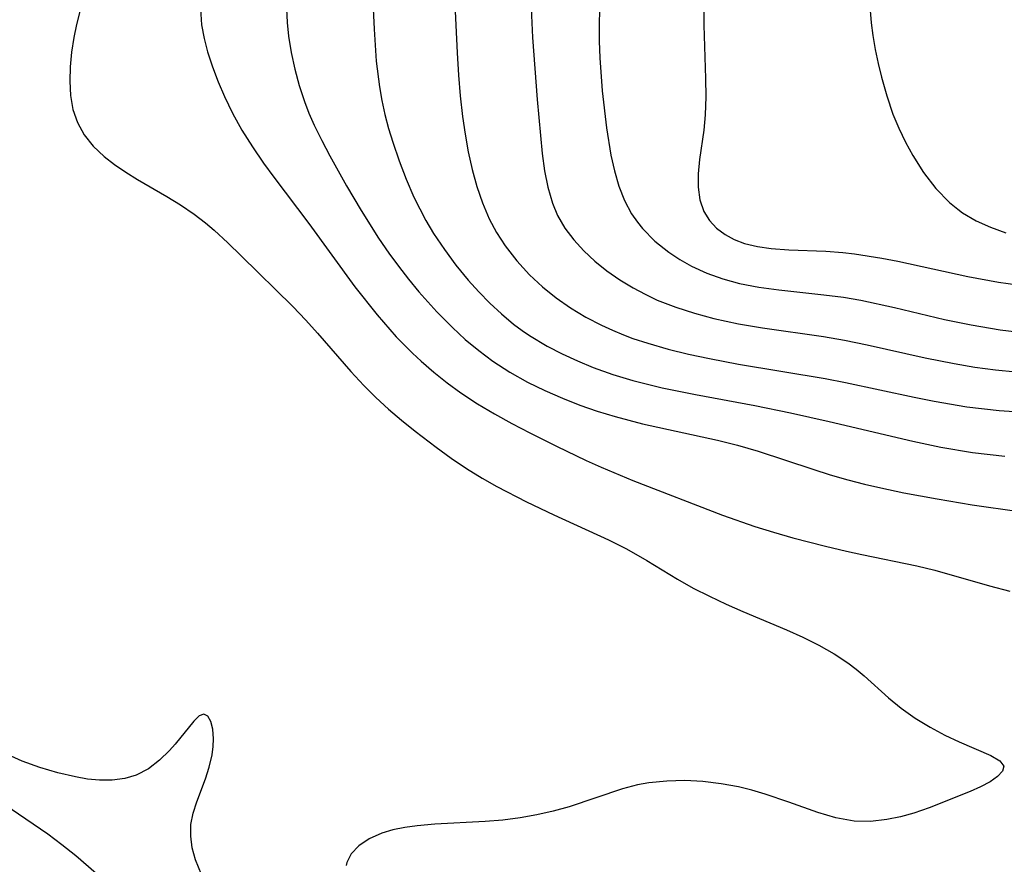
# Model space of a CAD drawing. Header units: metres. Extents: x 1073367 to 1082519, y 1569854 to 1574957.
# Tile 577 of 656: x 1078421 to 1078513, y 1573763 to 1573842. Entities that reach past the tile are written whole.
import ezdxf

# ---------------------------------------------------------------- set-up
doc = ezdxf.new("R2010")
doc.units = ezdxf.units.M
doc.layers.add('CGG_CurvaNivelLidar_v1', color=253, linetype='Continuous', lineweight=30)

msp = doc.modelspace()

# ---------------------------------------------------------------- linework, layer by layer
at = {"layer": 'CGG_CurvaNivelLidar_v1'}
for p, q in [((1078461.6592, 1573847.0471, 73.5), (1078462.0339, 1573839.3957, 73.5)), ((1078468.9351, 1573844.2635, 74), (1078469.0935, 1573840.8096, 74)), ((1078438.0102, 1573843.5078, 72), (1078438.1188, 1573842.0075, 72)), ((1078446.0648, 1573843.4985, 72.5), (1078446.1254, 1573842.2283, 72.5)), ((1078454.1729, 1573843.4932, 73), (1078454.2537, 1573841.591, 73)), ((1078475.3528, 1573843.4844, 74.5), (1078475.3126, 1573841.9807, 74.5)), ((1078485.1234, 1573843.4964, 75), (1078485.108, 1573841.9745, 75)), ((1078500.673, 1573843.3604, 75.5), (1078500.7767, 1573842.1963, 75.5)), ((1078426.7422, 1573843.2659, 71.5), (1078426.4217, 1573842.0474, 71.5)), ((1078426.4217, 1573842.0474, 71.5), (1078426.1632, 1573840.8292, 71.5)), ((1078438.1188, 1573842.0075, 72), (1078438.3499, 1573840.7398, 72)), ((1078446.1254, 1573842.2283, 72.5), (1078446.2597, 1573840.9615, 72.5)), ((1078454.2537, 1573841.591, 73), (1078454.4671, 1573838.6127, 73)), ((1078475.3126, 1573841.9807, 74.5), (1078475.3268, 1573840.4733, 74.5)), ((1078485.108, 1573841.9745, 75), (1078485.2825, 1573836.9839, 75)), ((1078500.7767, 1573842.1963, 75.5), (1078500.9291, 1573841.024, 75.5)), ((1078426.1632, 1573840.8292, 71.5), (1078425.9478, 1573839.4437, 71.5)), ((1078438.3499, 1573840.7398, 72), (1078438.6793, 1573839.4785, 72)), ((1078446.2597, 1573840.9615, 72.5), (1078446.5085, 1573839.4063, 72.5)), ((1078469.0935, 1573840.8096, 74), (1078469.5247, 1573835.0298, 74)), ((1078500.9291, 1573841.024, 75.5), (1078501.1534, 1573839.713, 75.5)), ((1078475.3268, 1573840.4733, 74.5), (1078475.3862, 1573838.9233, 74.5)), ((1078501.1534, 1573839.713, 75.5), (1078501.4262, 1573838.4022, 75.5)), ((1078425.9478, 1573839.4437, 71.5), (1078425.8191, 1573838.0757, 71.5)), ((1078438.6793, 1573839.4785, 72), (1078439.1306, 1573838.0776, 72)), ((1078446.5085, 1573839.4063, 72.5), (1078446.8402, 1573837.8611, 72.5)), ((1078462.0339, 1573839.3957, 73.5), (1078462.1549, 1573837.2853, 73.5)), ((1078475.3862, 1573838.9233, 74.5), (1078475.6089, 1573835.8331, 74.5)), ((1078425.8191, 1573838.0757, 71.5), (1078425.7815, 1573836.7368, 71.5)), ((1078439.1306, 1573838.0776, 72), (1078439.6564, 1573836.6827, 72)), ((1078446.8402, 1573837.8611, 72.5), (1078447.2522, 1573836.3311, 72.5)), ((1078454.4671, 1573838.6127, 73), (1078454.752, 1573836.2184, 73)), ((1078501.4262, 1573838.4022, 75.5), (1078501.7394, 1573837.0958, 75.5)), ((1078462.1549, 1573837.2853, 73.5), (1078462.3074, 1573835.3533, 73.5)), ((1078485.2825, 1573836.9839, 75), (1078485.3024, 1573835.2777, 75)), ((1078501.7394, 1573837.0958, 75.5), (1078502.2205, 1573835.3567, 75.5)), ((1078425.7815, 1573836.7368, 71.5), (1078425.8547, 1573835.3804, 71.5)), ((1078439.6564, 1573836.6827, 72), (1078440.2497, 1573835.2988, 72)), ((1078447.2522, 1573836.3311, 72.5), (1078447.7472, 1573834.8225, 72.5)), ((1078454.752, 1573836.2184, 73), (1078454.9748, 1573834.9126, 73)), ((1078425.8547, 1573835.3804, 71.5), (1078426.0819, 1573834.0826, 71.5)), ((1078440.2497, 1573835.2988, 72), (1078441.0062, 1573833.7458, 72)), ((1078462.3074, 1573835.3533, 73.5), (1078462.5194, 1573833.4337, 73.5)), ((1078469.5247, 1573835.0298, 74), (1078469.9941, 1573829.9586, 74)), ((1078475.6089, 1573835.8331, 74.5), (1078476.0014, 1573832.3537, 74.5)), ((1078485.3024, 1573835.2777, 75), (1078485.2394, 1573833.5926, 75)), ((1078502.2205, 1573835.3567, 75.5), (1078502.7948, 1573833.6529, 75.5)), ((1078426.0819, 1573834.0826, 71.5), (1078426.5056, 1573832.8547, 71.5)), ((1078447.7472, 1573834.8225, 72.5), (1078448.1599, 1573833.7518, 72.5)), ((1078454.9748, 1573834.9126, 73), (1078455.2542, 1573833.6209, 73)), ((1078441.0062, 1573833.7458, 72), (1078441.8988, 1573832.1555, 72)), ((1078448.1599, 1573833.7518, 72.5), (1078448.6594, 1573832.6116, 72.5)), ((1078455.2542, 1573833.6209, 73), (1078455.605, 1573832.3123, 73)), ((1078462.5194, 1573833.4337, 73.5), (1078462.7681, 1573831.761, 73.5)), ((1078485.2394, 1573833.5926, 75), (1078485.0964, 1573832.1508, 75)), ((1078502.7948, 1573833.6529, 75.5), (1078503.3439, 1573832.3224, 75.5)), ((1078426.5056, 1573832.8547, 71.5), (1078427.1306, 1573831.7211, 71.5)), ((1078448.6594, 1573832.6116, 72.5), (1078449.3595, 1573831.1756, 72.5)), ((1078455.605, 1573832.3123, 73), (1078456.0066, 1573831.0167, 73)), ((1078476.0014, 1573832.3537, 74.5), (1078476.4238, 1573829.809, 74.5)), ((1078503.3439, 1573832.3224, 75.5), (1078503.9662, 1573831.0312, 75.5)), ((1078427.1306, 1573831.7211, 71.5), (1078427.9891, 1573830.6558, 71.5)), ((1078441.8988, 1573832.1555, 72), (1078442.8769, 1573830.5999, 72)), ((1078462.7681, 1573831.761, 73.5), (1078463.0757, 1573830.1072, 73.5)), ((1078485.0964, 1573832.1508, 75), (1078484.7177, 1573829.3895, 75)), ((1078427.9891, 1573830.6558, 71.5), (1078429.0163, 1573829.6889, 71.5)), ((1078442.8769, 1573830.5999, 72), (1078443.9219, 1573829.075, 72)), ((1078449.3595, 1573831.1756, 72.5), (1078450.1088, 1573829.7549, 72.5)), ((1078456.0066, 1573831.0167, 73), (1078456.6037, 1573829.2858, 73)), ((1078503.9662, 1573831.0312, 75.5), (1078504.6536, 1573829.7837, 75.5)), ((1078429.0163, 1573829.6889, 71.5), (1078429.9866, 1573828.9275, 71.5)), ((1078450.1088, 1573829.7549, 72.5), (1078451.6923, 1573826.9383, 72.5)), ((1078463.0757, 1573830.1072, 73.5), (1078463.4485, 1573828.4568, 73.5)), ((1078469.9941, 1573829.9586, 74), (1078470.2166, 1573828.3542, 74)), ((1078476.4238, 1573829.809, 74.5), (1078476.758, 1573828.3389, 74.5)), ((1078504.6536, 1573829.7837, 75.5), (1078505.6777, 1573828.1839, 75.5)), ((1078429.9866, 1573828.9275, 71.5), (1078431.0252, 1573828.2093, 71.5)), ((1078443.9219, 1573829.075, 72), (1078444.8892, 1573827.7492, 72)), ((1078456.6037, 1573829.2858, 73), (1078457.2622, 1573827.5756, 73)), ((1078484.7177, 1573829.3895, 75), (1078484.5923, 1573828.0756, 75)), ((1078431.0252, 1573828.2093, 71.5), (1078432.1149, 1573827.5266, 71.5)), ((1078444.8892, 1573827.7492, 72), (1078448.1655, 1573823.4144, 72)), ((1078463.4485, 1573828.4568, 73.5), (1078463.8796, 1573826.8771, 73.5)), ((1078470.2166, 1573828.3542, 74), (1078470.5239, 1573826.8001, 74)), ((1078476.758, 1573828.3389, 74.5), (1078477.1738, 1573826.9224, 74.5)), ((1078484.5923, 1573828.0756, 75), (1078484.5898, 1573826.8078, 75)), ((1078505.6777, 1573828.1839, 75.5), (1078506.8187, 1573826.705, 75.5)), ((1078432.1149, 1573827.5266, 71.5), (1078434.8713, 1573825.9334, 71.5)), ((1078451.6923, 1573826.9383, 72.5), (1078453.0431, 1573824.6266, 72.5)), ((1078457.2622, 1573827.5756, 73), (1078457.9891, 1573825.8951, 73)), ((1078463.8796, 1573826.8771, 73.5), (1078464.3956, 1573825.3404, 73.5)), ((1078470.5239, 1573826.8001, 74), (1078470.9565, 1573825.3138, 74)), ((1078477.1738, 1573826.9224, 74.5), (1078477.6937, 1573825.5764, 74.5)), ((1078484.5898, 1573826.8078, 75), (1078484.7517, 1573825.6151, 75)), ((1078506.8187, 1573826.705, 75.5), (1078508.0948, 1573825.3878, 75.5)), ((1078434.8713, 1573825.9334, 71.5), (1078436.1608, 1573825.1476, 71.5)), ((1078457.9891, 1573825.8951, 73), (1078459.1036, 1573823.6972, 73)), ((1078436.1608, 1573825.1476, 71.5), (1078437.4144, 1573824.2979, 71.5)), ((1078464.3956, 1573825.3404, 73.5), (1078465.0232, 1573823.8615, 73.5)), ((1078470.9565, 1573825.3138, 74), (1078471.4359, 1573824.1645, 74)), ((1078477.6937, 1573825.5764, 74.5), (1078478.3421, 1573824.3318, 74.5)), ((1078484.7517, 1573825.6151, 75), (1078485.1208, 1573824.5282, 75)), ((1078508.0948, 1573825.3878, 75.5), (1078508.8628, 1573824.7534, 75.5)), ((1078437.4144, 1573824.2979, 71.5), (1078438.486, 1573823.4726, 71.5)), ((1078453.0431, 1573824.6266, 72.5), (1078454.669, 1573822.0458, 72.5)), ((1078471.4359, 1573824.1645, 74), (1078472.1165, 1573822.9812, 74)), ((1078478.3421, 1573824.3318, 74.5), (1078478.8928, 1573823.5249, 74.5)), ((1078485.1208, 1573824.5282, 75), (1078485.6277, 1573823.7075, 75)), ((1078508.8628, 1573824.7534, 75.5), (1078509.3252, 1573824.4242, 75.5)), ((1078509.3252, 1573824.4242, 75.5), (1078510.5919, 1573823.6784, 75.5)), ((1078438.486, 1573823.4726, 71.5), (1078439.2883, 1573822.7966, 71.5)), ((1078448.1655, 1573823.4144, 72), (1078452.4696, 1573817.4902, 72)), ((1078459.1036, 1573823.6972, 73), (1078459.8223, 1573822.4914, 73)), ((1078465.0232, 1573823.8615, 73.5), (1078465.7217, 1573822.5607, 73.5)), ((1078478.8928, 1573823.5249, 74.5), (1078479.3614, 1573822.9485, 74.5)), ((1078485.6277, 1573823.7075, 75), (1078486.2946, 1573822.9914, 75)), ((1078510.5919, 1573823.6784, 75.5), (1078511.9457, 1573823.0616, 75.5)), ((1078511.9457, 1573823.0616, 75.5), (1078513.3666, 1573822.555, 75.5)), ((1078439.2883, 1573822.7966, 71.5), (1078440.5792, 1573821.6155, 71.5)), ((1078459.8223, 1573822.4914, 73), (1078460.8338, 1573820.9815, 73)), ((1078465.7217, 1573822.5607, 73.5), (1078466.5254, 1573821.3211, 73.5)), ((1078472.1165, 1573822.9812, 74), (1078472.9378, 1573821.8772, 74)), ((1078479.3614, 1573822.9485, 74.5), (1078480.5316, 1573821.7733, 74.5)), ((1078486.2946, 1573822.9914, 75), (1078487.0981, 1573822.3846, 75)), ((1078487.0981, 1573822.3846, 75), (1078487.9593, 1573821.9201, 75)), ((1078440.5792, 1573821.6155, 71.5), (1078441.8379, 1573820.3863, 71.5)), ((1078454.669, 1573822.0458, 72.5), (1078455.6393, 1573820.6374, 72.5)), ((1078466.5254, 1573821.3211, 73.5), (1078467.6085, 1573819.9164, 73.5)), ((1078472.9378, 1573821.8772, 74), (1078473.8752, 1573820.8456, 74)), ((1078480.5316, 1573821.7733, 74.5), (1078481.8496, 1573820.7272, 74.5)), ((1078487.9593, 1573821.9201, 75), (1078488.9071, 1573821.5581, 75)), ((1078488.9071, 1573821.5581, 75), (1078490.1272, 1573821.2565, 75)), ((1078490.1272, 1573821.2565, 75), (1078491.4239, 1573821.0694, 75)), ((1078441.8379, 1573820.3863, 71.5), (1078446.6467, 1573815.6352, 71.5)), ((1078455.6393, 1573820.6374, 72.5), (1078456.5435, 1573819.4086, 72.5)), ((1078460.8338, 1573820.9815, 73), (1078461.9222, 1573819.5242, 73)), ((1078473.8752, 1573820.8456, 74), (1078474.9103, 1573819.8834, 74)), ((1078481.8496, 1573820.7272, 74.5), (1078482.8809, 1573820.0463, 74.5)), ((1078491.4239, 1573821.0694, 75), (1078493.0747, 1573820.9512, 75)), ((1078493.0747, 1573820.9512, 75), (1078496.5297, 1573820.8237, 75)), ((1078496.5297, 1573820.8237, 75), (1078498.1112, 1573820.7093, 75)), ((1078498.1112, 1573820.7093, 75), (1078499.212, 1573820.5846, 75)), ((1078499.212, 1573820.5846, 75), (1078501.7807, 1573820.1733, 75)), ((1078456.5435, 1573819.4086, 72.5), (1078457.4812, 1573818.2067, 72.5)), ((1078461.9222, 1573819.5242, 73), (1078463.0772, 1573818.1201, 73)), ((1078467.6085, 1573819.9164, 73.5), (1078468.8107, 1573818.6038, 73.5)), ((1078474.9103, 1573819.8834, 74), (1078476.0413, 1573818.981, 74)), ((1078482.8809, 1573820.0463, 74.5), (1078483.9675, 1573819.4354, 74.5)), ((1078483.9675, 1573819.4354, 74.5), (1078485.3967, 1573818.7771, 74.5)), ((1078501.7807, 1573820.1733, 75), (1078503.248, 1573819.8846, 75)), ((1078503.248, 1573819.8846, 75), (1078509.8105, 1573818.4593, 75)), ((1078468.8107, 1573818.6038, 73.5), (1078470.0095, 1573817.4903, 73.5)), ((1078476.0413, 1573818.981, 74), (1078477.2436, 1573818.1468, 74)), ((1078485.3967, 1573818.7771, 74.5), (1078486.8897, 1573818.234, 74.5)), ((1078509.8105, 1573818.4593, 75), (1078512.6792, 1573817.9337, 75)), ((1078452.4696, 1573817.4902, 72), (1078454.5563, 1573814.8605, 72)), ((1078457.4812, 1573818.2067, 72.5), (1078458.4502, 1573817.0324, 72.5)), ((1078463.0772, 1573818.1201, 73), (1078464.0681, 1573817.0152, 73)), ((1078470.0095, 1573817.4903, 73.5), (1078471.2911, 1573816.462, 73.5)), ((1078477.2436, 1573818.1468, 74), (1078478.5063, 1573817.3807, 74)), ((1078486.8897, 1573818.234, 74.5), (1078488.4338, 1573817.8067, 74.5)), ((1078488.4338, 1573817.8067, 74.5), (1078490.2559, 1573817.4549, 74.5)), ((1078512.6792, 1573817.9337, 75), (1078514.4866, 1573817.6641, 75)), ((1078458.4502, 1573817.0324, 72.5), (1078460.1235, 1573815.1561, 72.5)), ((1078464.0681, 1573817.0152, 73), (1078465.1009, 1573815.9548, 73)), ((1078478.5063, 1573817.3807, 74), (1078479.6158, 1573816.789, 74)), ((1078479.6158, 1573816.789, 74), (1078480.7609, 1573816.2532, 74)), ((1078490.2559, 1573817.4549, 74.5), (1078492.1147, 1573817.201, 74.5)), ((1078492.1147, 1573817.201, 74.5), (1078496.3496, 1573816.7483, 74.5)), ((1078496.3496, 1573816.7483, 74.5), (1078498.1836, 1573816.5164, 74.5)), ((1078465.1009, 1573815.9548, 73), (1078466.1787, 1573814.9468, 73)), ((1078471.2911, 1573816.462, 73.5), (1078472.6447, 1573815.5209, 73.5)), ((1078480.7609, 1573816.2532, 74), (1078482.479, 1573815.5802, 74)), ((1078498.1836, 1573816.5164, 74.5), (1078499.791, 1573816.2467, 74.5)), ((1078499.791, 1573816.2467, 74.5), (1078502.9527, 1573815.5672, 74.5)), ((1078446.6467, 1573815.6352, 71.5), (1078447.8858, 1573814.3541, 71.5)), ((1078454.5563, 1573814.8605, 72), (1078456.3413, 1573812.8211, 72)), ((1078460.1235, 1573815.1561, 72.5), (1078461.5853, 1573813.6768, 72.5)), ((1078466.1787, 1573814.9468, 73), (1078467.307, 1573814.0022, 73)), ((1078472.6447, 1573815.5209, 73.5), (1078474.0608, 1573814.6634, 73.5)), ((1078482.479, 1573815.5802, 74), (1078484.25, 1573815.0117, 74)), ((1078484.25, 1573815.0117, 74), (1078486.059, 1573814.5293, 74)), ((1078502.9527, 1573815.5672, 74.5), (1078507.6297, 1573814.4405, 74.5)), ((1078447.8858, 1573814.3541, 71.5), (1078448.9682, 1573813.1625, 71.5)), ((1078467.307, 1573814.0022, 73), (1078468.1295, 1573813.3867, 73)), ((1078474.0608, 1573814.6634, 73.5), (1078475.5318, 1573813.8909, 73.5)), ((1078475.5318, 1573813.8909, 73.5), (1078476.5558, 1573813.4189, 73.5)), ((1078486.059, 1573814.5293, 74), (1078488.3539, 1573814.0327, 74)), ((1078488.3539, 1573814.0327, 74), (1078490.6006, 1573813.6512, 74)), ((1078507.6297, 1573814.4405, 74.5), (1078510.1255, 1573813.9173, 74.5)), ((1078510.1255, 1573813.9173, 74.5), (1078512.845, 1573813.4701, 74.5)), ((1078448.9682, 1573813.1625, 71.5), (1078452.0796, 1573809.5634, 71.5)), ((1078461.5853, 1573813.6768, 72.5), (1078462.7963, 1573812.5682, 72.5)), ((1078468.1295, 1573813.3867, 73), (1078468.7898, 1573812.9354, 73)), ((1078468.7898, 1573812.9354, 73), (1078470.4582, 1573811.9343, 73)), ((1078476.5558, 1573813.4189, 73.5), (1078477.6007, 1573812.9871, 73.5)), ((1078477.6007, 1573812.9871, 73.5), (1078478.4777, 1573812.6604, 73.5)), ((1078490.6006, 1573813.6512, 74), (1078496.3133, 1573812.8273, 74)), ((1078512.845, 1573813.4701, 74.5), (1078514.3968, 1573813.2775, 74.5)), ((1078456.3413, 1573812.8211, 72), (1078457.8432, 1573811.2891, 72)), ((1078462.7963, 1573812.5682, 72.5), (1078464.0561, 1573811.5216, 72.5)), ((1078478.4777, 1573812.6604, 73.5), (1078479.867, 1573812.2013, 73.5)), ((1078479.867, 1573812.2013, 73.5), (1078481.7657, 1573811.6607, 73.5)), ((1078496.3133, 1573812.8273, 74), (1078498.2622, 1573812.4988, 74)), ((1078498.2622, 1573812.4988, 74), (1078500.3933, 1573812.0709, 74)), ((1078500.3933, 1573812.0709, 74), (1078505.8071, 1573810.8496, 74)), ((1078457.8432, 1573811.2891, 72), (1078458.6537, 1573810.5333, 72)), ((1078464.0561, 1573811.5216, 72.5), (1078465.3668, 1573810.5447, 72.5)), ((1078470.4582, 1573811.9343, 73), (1078471.8526, 1573811.2124, 73)), ((1078471.8526, 1573811.2124, 73), (1078473.2848, 1573810.5538, 73)), ((1078481.7657, 1573811.6607, 73.5), (1078483.6915, 1573811.1885, 73.5)), ((1078483.6915, 1573811.1885, 73.5), (1078485.6361, 1573810.7715, 73.5)), ((1078458.6537, 1573810.5333, 72), (1078459.8547, 1573809.4875, 72)), ((1078465.3668, 1573810.5447, 72.5), (1078466.9643, 1573809.5033, 72.5)), ((1078473.2848, 1573810.5538, 73), (1078474.7485, 1573809.9537, 73)), ((1078485.6361, 1573810.7715, 73.5), (1078488.3577, 1573810.2654, 73.5)), ((1078488.3577, 1573810.2654, 73.5), (1078496.4662, 1573808.9121, 73.5)), ((1078505.8071, 1573810.8496, 74), (1078508.5351, 1573810.2997, 74)), ((1078508.5351, 1573810.2997, 74), (1078510.4606, 1573809.9824, 74)), ((1078452.0796, 1573809.5634, 71.5), (1078453.2933, 1573808.2426, 71.5)), ((1078459.8547, 1573809.4875, 72), (1078461.097, 1573808.4928, 72)), ((1078466.9643, 1573809.5033, 72.5), (1078468.6262, 1573808.5641, 72.5)), ((1078474.7485, 1573809.9537, 73), (1078476.5936, 1573809.2907, 73)), ((1078476.5936, 1573809.2907, 73), (1078478.4735, 1573808.7135, 73)), ((1078510.4606, 1573809.9824, 74), (1078512.3931, 1573809.7234, 74)), ((1078512.3931, 1573809.7234, 74), (1078514.3118, 1573809.5248, 74)), ((1078461.097, 1573808.4928, 72), (1078462.383, 1573807.5556, 72)), ((1078468.6262, 1573808.5641, 72.5), (1078470.2362, 1573807.7714, 72.5)), ((1078478.4735, 1573808.7135, 73), (1078481.2286, 1573808.0278, 73)), ((1078496.4662, 1573808.9121, 73.5), (1078498.3545, 1573808.5449, 73.5)), ((1078498.3545, 1573808.5449, 73.5), (1078504.778, 1573807.1545, 73.5)), ((1078453.2933, 1573808.2426, 71.5), (1078454.431, 1573807.1181, 71.5)), ((1078462.383, 1573807.5556, 72), (1078463.9291, 1573806.5475, 72)), ((1078470.2362, 1573807.7714, 72.5), (1078471.8857, 1573807.0543, 72.5)), ((1078481.2286, 1573808.0278, 73), (1078484.3231, 1573807.4038, 73)), ((1078484.3231, 1573807.4038, 73), (1078489.8845, 1573806.3834, 73)), ((1078454.431, 1573807.1181, 71.5), (1078455.6167, 1573806.0387, 71.5)), ((1078463.9291, 1573806.5475, 72), (1078465.5223, 1573805.6053, 72)), ((1078471.8857, 1573807.0543, 72.5), (1078473.5045, 1573806.4273, 72.5)), ((1078504.778, 1573807.1545, 73.5), (1078506.662, 1573806.7735, 73.5)), ((1078506.662, 1573806.7735, 73.5), (1078509.7262, 1573806.2577, 73.5)), ((1078455.6167, 1573806.0387, 71.5), (1078456.8399, 1573804.9954, 71.5)), ((1078465.5223, 1573805.6053, 72), (1078467.1486, 1573804.7093, 72)), ((1078473.5045, 1573806.4273, 72.5), (1078475.1466, 1573805.8562, 72.5)), ((1078475.1466, 1573805.8562, 72.5), (1078476.8075, 1573805.3379, 72.5)), ((1078489.8845, 1573806.3834, 73), (1078493.213, 1573805.7089, 73)), ((1078493.213, 1573805.7089, 73), (1078496.8371, 1573804.8956, 73)), ((1078509.7262, 1573806.2577, 73.5), (1078512.7531, 1573805.9119, 73.5)), ((1078512.7531, 1573805.9119, 73.5), (1078514.6065, 1573805.774, 73.5)), ((1078456.8399, 1573804.9954, 71.5), (1078458.0922, 1573803.9815, 71.5)), ((1078467.1486, 1573804.7093, 72), (1078468.8332, 1573803.8285, 72)), ((1078476.8075, 1573805.3379, 72.5), (1078479.3674, 1573804.654, 72.5)), ((1078479.3674, 1573804.654, 72.5), (1078486.4059, 1573803.1377, 72.5)), ((1078496.8371, 1573804.8956, 73), (1078504.6568, 1573803.0495, 73)), ((1078458.0922, 1573803.9815, 71.5), (1078460.0626, 1573802.4717, 71.5)), ((1078468.8332, 1573803.8285, 72), (1078471.3213, 1573802.5855, 72)), ((1078486.4059, 1573803.1377, 72.5), (1078488.2748, 1573802.6712, 72.5)), ((1078504.6568, 1573803.0495, 73), (1078507.2872, 1573802.4873, 73)), ((1078460.0626, 1573802.4717, 71.5), (1078461.4657, 1573801.4599, 71.5)), ((1078471.3213, 1573802.5855, 72), (1078474.1115, 1573801.2503, 72)), ((1078488.2748, 1573802.6712, 72.5), (1078490.1993, 1573802.1048, 72.5)), ((1078490.1993, 1573802.1048, 72.5), (1078495.3035, 1573800.4141, 72.5)), ((1078507.2872, 1573802.4873, 73), (1078510.2607, 1573801.9874, 73)), ((1078510.2607, 1573801.9874, 73), (1078513.2765, 1573801.6319, 73)), ((1078461.4657, 1573801.4599, 71.5), (1078462.8974, 1573800.49, 71.5)), ((1078474.1115, 1573801.2503, 72), (1078475.5204, 1573800.6107, 72)), ((1078462.8974, 1573800.49, 71.5), (1078464.3633, 1573799.5735, 71.5)), ((1078475.5204, 1573800.6107, 72), (1078478.482, 1573799.3593, 72)), ((1078495.3035, 1573800.4141, 72.5), (1078496.9422, 1573799.9042, 72.5)), ((1078464.3633, 1573799.5735, 71.5), (1078465.7306, 1573798.794, 71.5)), ((1078478.482, 1573799.3593, 72), (1078486.8687, 1573796.1109, 72)), ((1078496.9422, 1573799.9042, 72.5), (1078498.5936, 1573799.4321, 72.5)), ((1078498.5936, 1573799.4321, 72.5), (1078500.1305, 1573799.0342, 72.5)), ((1078465.7306, 1573798.794, 71.5), (1078468.5345, 1573797.3514, 71.5)), ((1078500.1305, 1573799.0342, 72.5), (1078501.677, 1573798.6705, 72.5)), ((1078501.677, 1573798.6705, 72.5), (1078503.8279, 1573798.219, 72.5)), ((1078503.8279, 1573798.219, 72.5), (1078506.9287, 1573797.6473, 72.5)), ((1078468.5345, 1573797.3514, 71.5), (1078471.0632, 1573796.1532, 71.5)), ((1078506.9287, 1573797.6473, 72.5), (1078510.2315, 1573797.1002, 72.5)), ((1078510.2315, 1573797.1002, 72.5), (1078514.615, 1573796.4545, 72.5)), ((1078471.0632, 1573796.1532, 71.5), (1078476.1957, 1573793.8004, 71.5)), ((1078486.8687, 1573796.1109, 72), (1078489.8745, 1573795.0635, 72)), ((1078489.8745, 1573795.0635, 72), (1078491.6454, 1573794.5145, 72)), ((1078491.6454, 1573794.5145, 72), (1078493.4267, 1573794.0061, 72)), ((1078476.1957, 1573793.8004, 71.5), (1078477.8618, 1573792.9545, 71.5)), ((1078493.4267, 1573794.0061, 72), (1078496.4852, 1573793.2084, 72)), ((1078477.8618, 1573792.9545, 71.5), (1078479.7826, 1573791.8618, 71.5)), ((1078496.4852, 1573793.2084, 72), (1078498.4749, 1573792.735, 72)), ((1078498.4749, 1573792.735, 72), (1078499.8991, 1573792.423, 72)), ((1078479.7826, 1573791.8618, 71.5), (1078482.6519, 1573790.1276, 71.5)), ((1078499.8991, 1573792.423, 72), (1078505.051, 1573791.3907, 72)), ((1078505.051, 1573791.3907, 72), (1078506.735, 1573790.9819, 72)), ((1078506.735, 1573790.9819, 72), (1078511.844, 1573789.492, 72)), ((1078482.6519, 1573790.1276, 71.5), (1078484.1103, 1573789.2997, 71.5)), ((1078484.1103, 1573789.2997, 71.5), (1078485.6329, 1573788.523, 71.5)), ((1078511.844, 1573789.492, 72), (1078513.7344, 1573789.0007, 72)), ((1078485.6329, 1573788.523, 71.5), (1078487.1886, 1573787.8011, 71.5)), ((1078487.1886, 1573787.8011, 71.5), (1078488.7653, 1573787.1164, 71.5)), ((1078488.7653, 1573787.1164, 71.5), (1078492.8331, 1573785.4026, 71.5)), ((1078492.8331, 1573785.4026, 71.5), (1078494.3694, 1573784.709, 71.5)), ((1078494.3694, 1573784.709, 71.5), (1078495.8642, 1573783.9671, 71.5)), ((1078495.8642, 1573783.9671, 71.5), (1078497.2984, 1573783.1544, 71.5)), ((1078497.2984, 1573783.1544, 71.5), (1078498.5756, 1573782.2996, 71.5)), ((1078498.5756, 1573782.2996, 71.5), (1078499.3562, 1573781.6978, 71.5)), ((1078499.3562, 1573781.6978, 71.5), (1078500.1075, 1573781.0673, 71.5)), ((1078500.1075, 1573781.0673, 71.5), (1078502.3914, 1573779.0132, 71.5)), ((1078502.3914, 1573779.0132, 71.5), (1078503.5605, 1573778.0437, 71.5)), ((1078503.5605, 1573778.0437, 71.5), (1078504.893, 1573777.1067, 71.5)), ((1078437.8976, 1573777.3273, 71), (1078437.387, 1573776.8385, 71)), ((1078438.3401, 1573777.51, 71), (1078437.8976, 1573777.3273, 71)), ((1078438.7041, 1573777.3217, 71), (1078438.3401, 1573777.51, 71)), ((1078438.9876, 1573776.8226, 71), (1078438.7041, 1573777.3217, 71)), ((1078504.893, 1573777.1067, 71.5), (1078506.2751, 1573776.2774, 71.5)), ((1078437.387, 1573776.8385, 71), (1078435.6484, 1573774.6963, 71)), ((1078439.1739, 1573776.0858, 71), (1078438.9876, 1573776.8226, 71)), ((1078439.2405, 1573775.1723, 71), (1078439.1739, 1573776.0858, 71)), ((1078506.2751, 1573776.2774, 71.5), (1078507.6662, 1573775.5427, 71.5)), ((1078439.2039, 1573774.458, 71), (1078439.2405, 1573775.1723, 71)), ((1078507.6662, 1573775.5427, 71.5), (1078509.0068, 1573774.908, 71.5)), ((1078435.6484, 1573774.6963, 71), (1078435.105, 1573774.0838, 71)), ((1078439.0987, 1573773.6998, 71), (1078439.2039, 1573774.458, 71)), ((1078509.0068, 1573774.908, 71.5), (1078511.9727, 1573773.6357, 71.5)), ((1078421.3233, 1573773.0889, 71), (1078419.2456, 1573774.0273, 71)), ((1078435.105, 1573774.0838, 71), (1078434.1852, 1573773.1832, 71)), ((1078438.8243, 1573772.5229, 71), (1078439.0987, 1573773.6998, 71)), ((1078511.9727, 1573773.6357, 71.5), (1078512.8055, 1573773.1401, 71.5)), ((1078422.9948, 1573772.489, 71), (1078421.3233, 1573773.0889, 71)), ((1078424.6729, 1573771.9983, 71), (1078422.9948, 1573772.489, 71)), ((1078433.1573, 1573772.3916, 71), (1078432.013, 1573771.7845, 71)), ((1078434.1852, 1573773.1832, 71), (1078433.1573, 1573772.3916, 71)), ((1078438.4798, 1573771.4347, 71), (1078438.8243, 1573772.5229, 71)), ((1078512.8055, 1573773.1401, 71.5), (1078513.1731, 1573772.6146, 71.5)), ((1078513.1731, 1573772.6146, 71.5), (1078513.0476, 1573772.155, 71.5)), ((1078426.333, 1573771.6151, 71), (1078424.6729, 1573771.9983, 71)), ((1078427.4556, 1573771.4207, 71), (1078426.333, 1573771.6151, 71)), ((1078430.9264, 1573771.4585, 71), (1078429.7666, 1573771.306, 71)), ((1078432.013, 1573771.7845, 71), (1078430.9264, 1573771.4585, 71)), ((1078437.6832, 1573769.2949, 71), (1078438.4798, 1573771.4347, 71)), ((1078512.601, 1573771.6689, 71.5), (1078511.9029, 1573771.1748, 71.5)), ((1078513.0476, 1573772.155, 71.5), (1078512.601, 1573771.6689, 71.5)), ((1078428.5554, 1573771.307, 71), (1078427.4556, 1573771.4207, 71)), ((1078429.7666, 1573771.306, 71), (1078428.5554, 1573771.307, 71)), ((1078478.916, 1573770.8724, 71.5), (1078477.5038, 1573770.5013, 71.5)), ((1078479.9751, 1573771.0677, 71.5), (1078478.916, 1573770.8724, 71.5)), ((1078481.6422, 1573771.2397, 71.5), (1078479.9751, 1573771.0677, 71.5)), ((1078483.3298, 1573771.2733, 71.5), (1078481.6422, 1573771.2397, 71.5)), ((1078485.0264, 1573771.186, 71.5), (1078483.3298, 1573771.2733, 71.5)), ((1078486.7205, 1573770.9872, 71.5), (1078485.0264, 1573771.186, 71.5)), ((1078488.3663, 1573770.6838, 71.5), (1078486.7205, 1573770.9872, 71.5)), ((1078489.6112, 1573770.3735, 71.5), (1078488.3663, 1573770.6838, 71.5)), ((1078511.0096, 1573770.6917, 71.5), (1078510.021, 1573770.2517, 71.5)), ((1078511.9029, 1573771.1748, 71.5), (1078511.0096, 1573770.6917, 71.5)), ((1078417.5517, 1573770.49, 70.5), (1078422.3725, 1573767.2466, 70.5)), ((1078477.5038, 1573770.5013, 71.5), (1078472.5019, 1573768.8317, 71.5)), ((1078490.8421, 1573770.0102, 71.5), (1078489.6112, 1573770.3735, 71.5)), ((1078493.0613, 1573769.2663, 71.5), (1078490.8421, 1573770.0102, 71.5)), ((1078510.021, 1573770.2517, 71.5), (1078506.2098, 1573768.7156, 71.5)), ((1078437.3403, 1573768.2402, 71), (1078437.6832, 1573769.2949, 71)), ((1078472.5019, 1573768.8317, 71.5), (1078471.0048, 1573768.4143, 71.5)), ((1078495.773, 1573768.3064, 71.5), (1078493.0613, 1573769.2663, 71.5)), ((1078506.2098, 1573768.7156, 71.5), (1078504.7632, 1573768.2215, 71.5)), ((1078437.1267, 1573767.1627, 71), (1078437.3403, 1573768.2402, 71)), ((1078467.9422, 1573767.781, 71.5), (1078466.3047, 1573767.5821, 71.5)), ((1078469.4837, 1573768.059, 71.5), (1078467.9422, 1573767.781, 71.5)), ((1078471.0048, 1573768.4143, 71.5), (1078469.4837, 1573768.059, 71.5)), ((1078497.475, 1573767.7964, 71.5), (1078495.773, 1573768.3064, 71.5)), ((1078499.1787, 1573767.4907, 71.5), (1078497.475, 1573767.7964, 71.5)), ((1078503.5006, 1573767.8789, 71.5), (1078502.2194, 1573767.6244, 71.5)), ((1078504.7632, 1573768.2215, 71.5), (1078503.5006, 1573767.8789, 71.5)), ((1078422.3725, 1573767.2466, 70.5), (1078423.7207, 1573766.2907, 70.5)), ((1078437.0997, 1573766.0845, 71), (1078437.1267, 1573767.1627, 71)), ((1078457.125, 1573766.891, 71.5), (1078456.0145, 1573766.6594, 71.5)), ((1078458.2966, 1573767.0579, 71.5), (1078457.125, 1573766.891, 71.5)), ((1078459.9453, 1573767.2032, 71.5), (1078458.2966, 1573767.0579, 71.5)), ((1078464.6588, 1573767.4532, 71.5), (1078459.9453, 1573767.2032, 71.5)), ((1078466.3047, 1573767.5821, 71.5), (1078464.6588, 1573767.4532, 71.5)), ((1078500.6966, 1573767.4607, 71.5), (1078499.1787, 1573767.4907, 71.5)), ((1078502.2194, 1573767.6244, 71.5), (1078500.6966, 1573767.4607, 71.5)), ((1078423.7207, 1573766.2907, 70.5), (1078425.0441, 1573765.2984, 70.5)), ((1078437.2442, 1573764.9809, 71), (1078437.0997, 1573766.0845, 71)), ((1078454.9833, 1573766.3499, 71.5), (1078453.8137, 1573765.8278, 71.5)), ((1078456.0145, 1573766.6594, 71.5), (1078454.9833, 1573766.3499, 71.5)), ((1078425.0441, 1573765.2984, 70.5), (1078426.3403, 1573764.2696, 70.5)), ((1078437.5447, 1573763.8685, 71), (1078437.2442, 1573764.9809, 71)), ((1078452.8441, 1573765.1829, 71.5), (1078452.1229, 1573764.4382, 71.5)), ((1078453.8137, 1573765.8278, 71.5), (1078452.8441, 1573765.1829, 71.5)), ((1078426.3403, 1573764.2696, 70.5), (1078428.2661, 1573762.6158, 70.5)), ((1078452.1229, 1573764.4382, 71.5), (1078451.7149, 1573763.6098, 71.5)), ((1078438.1189, 1573762.4803, 71), (1078437.5447, 1573763.8685, 71)), ((1078451.7149, 1573763.6098, 71.5), (1078451.6631, 1573763.3231, 71.5))]:
    msp.add_line(p, q, dxfattribs=at)

doc.saveas('drawing.dxf')
